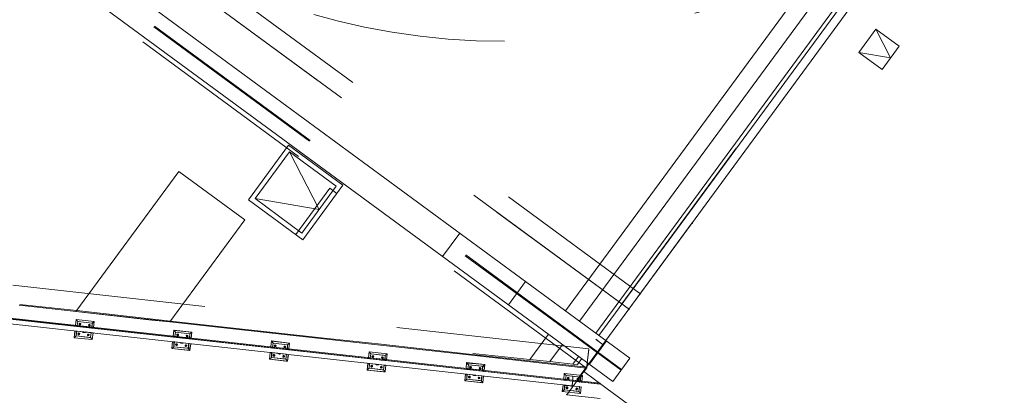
# Model space of a CAD drawing. Header units: metres. Extents: x 135583 to 135939, y 457896 to 458258.
# Tile 369 of 599: x 135806 to 135816, y 457939 to 457943. Entities that reach past the tile are written whole.
import ezdxf

# ---------------------------------------------------------------- set-up
doc = ezdxf.new("R2010")
doc.units = ezdxf.units.M
doc.linetypes.add('Hidden', pattern=[4, 2, -2])
doc.layers.add('NIEUWE INSTALLATIE', color=250, linetype='Continuous', lineweight=0)

msp = doc.modelspace()

# ---------------------------------------------------------------- linework, layer by layer
at = {"layer": 'NIEUWE INSTALLATIE', "linetype": 'Hidden'}
for p, q in [((135801.087, 457948.337), (135812.127, 457940.226)), ((135801.087, 457948.337), (135812.127, 457940.226)), ((135812.009, 457940.064), (135800.968, 457948.176)), ((135800.968, 457948.176), (135812.009, 457940.064)), ((135812.009, 457940.064), (135800.968, 457948.176)), ((135800.968, 457948.176), (135812.009, 457940.064)), ((135811.921, 457939.438), (135800.397, 457947.904)), ((135811.927, 457939.446), (135800.403, 457947.913)), ((135800.524, 457947.571), (135811.565, 457939.46)), ((135800.524, 457947.571), (135811.565, 457939.46)), ((135815.482, 457944.96), (135811.659, 457939.757)), ((135815.482, 457944.96), (135811.659, 457939.757)), ((135815.482, 457944.96), (135811.659, 457939.757)), ((135815.482, 457944.96), (135811.659, 457939.757)), ((135814.382, 457942.726), (135814.559, 457942.968)), ((135814.559, 457942.968), (135814.801, 457942.79)), ((135814.801, 457942.79), (135814.623, 457942.549)), ((135814.623, 457942.549), (135814.382, 457942.726)), ((135808.49, 457941.696), (135808.135, 457941.213)), ((135808.973, 457941.341), (135808.49, 457941.696)), ((135808.906, 457941.322), (135808.554, 457940.842)), ((135808.906, 457941.322), (135808.554, 457940.842)), ((135808.618, 457940.857), (135808.973, 457941.341)), ((135808.981, 457941.267), (135808.906, 457941.322)), ((135808.981, 457941.267), (135808.906, 457941.322)), ((135808.135, 457941.213), (135808.618, 457940.857)), ((135812.655, 457940.958), (135811.353, 457939.185)), ((135812.655, 457940.958), (135811.353, 457939.185)), ((135812.664, 457940.957), (135812.655, 457940.958)), ((135812.664, 457940.957), (135812.655, 457940.958)), ((135810.252, 457940.857), (135810.074, 457940.615)), ((135810.252, 457940.857), (135810.074, 457940.615)), ((135811.588, 457939.659), (135804.513, 457940.441)), ((135811.588, 457939.659), (135804.513, 457940.441)), ((135811.588, 457939.659), (135804.513, 457940.441)), ((135811.588, 457939.659), (135804.513, 457940.441)), ((135810.756, 457940.114), (135810.934, 457940.356)), ((135810.756, 457940.114), (135810.934, 457940.356)), ((135807.252, 457939.937), (135806.28, 457940.044)), ((135807.252, 457939.937), (135806.28, 457940.044)), ((135807.252, 457939.937), (135806.28, 457940.044)), ((135807.252, 457939.937), (135806.28, 457940.044)), ((135807.258, 457939.946), (135806.287, 457940.054)), ((135807.258, 457939.946), (135806.287, 457940.054)), ((135807.258, 457939.946), (135806.287, 457940.054)), ((135807.258, 457939.946), (135806.287, 457940.054)), ((135808.812, 457939.765), (135807.841, 457939.872)), ((135808.812, 457939.765), (135807.841, 457939.872)), ((135808.812, 457939.765), (135807.841, 457939.872)), ((135808.812, 457939.765), (135807.841, 457939.872)), ((135808.819, 457939.774), (135807.848, 457939.881)), ((135808.819, 457939.774), (135807.848, 457939.881)), ((135808.819, 457939.774), (135807.848, 457939.881)), ((135808.819, 457939.774), (135807.848, 457939.881)), ((135811.594, 457939.499), (135811.771, 457939.74)), ((135811.594, 457939.499), (135811.771, 457939.74)), ((135811.659, 457939.757), (135811.74, 457939.698)), ((135811.659, 457939.757), (135811.74, 457939.698)), ((135811.659, 457939.757), (135811.74, 457939.698)), ((135811.659, 457939.757), (135811.74, 457939.698)), ((135811.724, 457939.71), (135811.668, 457939.752)), ((135811.724, 457939.71), (135811.668, 457939.752)), ((135811.724, 457939.71), (135811.668, 457939.752)), ((135811.724, 457939.71), (135811.668, 457939.752)), ((135811.763, 457939.746), (135811.732, 457939.704)), ((135811.763, 457939.746), (135811.732, 457939.704)), ((135811.763, 457939.746), (135811.732, 457939.704)), ((135811.763, 457939.746), (135811.732, 457939.704)), ((135810.373, 457939.592), (135809.402, 457939.699)), ((135810.373, 457939.592), (135809.402, 457939.699)), ((135810.373, 457939.592), (135809.402, 457939.699)), ((135810.373, 457939.592), (135809.402, 457939.699)), ((135810.379, 457939.601), (135809.409, 457939.709)), ((135810.379, 457939.601), (135809.409, 457939.709)), ((135810.379, 457939.601), (135809.409, 457939.709)), ((135810.379, 457939.601), (135809.409, 457939.709)), ((135811.572, 457939.514), (135811.588, 457939.659)), ((135811.572, 457939.514), (135811.588, 457939.659)), ((135811.572, 457939.514), (135811.588, 457939.659)), ((135811.572, 457939.514), (135811.588, 457939.659)), ((135811.587, 457939.649), (135811.572, 457939.514)), ((135811.587, 457939.649), (135811.572, 457939.514)), ((135811.587, 457939.649), (135811.572, 457939.514)), ((135811.587, 457939.649), (135811.572, 457939.514)), ((135811.732, 457939.704), (135811.732, 457939.704)), ((135811.732, 457939.704), (135811.732, 457939.704)), ((135811.732, 457939.704), (135811.732, 457939.704)), ((135811.732, 457939.704), (135811.732, 457939.704)), ((135811.537, 457939.423), (135811.36, 457939.181)), ((135811.537, 457939.423), (135811.36, 457939.181)), ((135811.779, 457939.245), (135811.537, 457939.423)), ((135811.779, 457939.245), (135811.537, 457939.423)), ((135811.565, 457939.46), (135811.538, 457939.423)), ((135811.565, 457939.46), (135811.538, 457939.423)), ((135811.566, 457939.46), (135811.565, 457939.46)), ((135811.566, 457939.46), (135811.565, 457939.46)), ((135811.566, 457939.46), (135811.565, 457939.46)), ((135811.566, 457939.46), (135811.565, 457939.46)), ((135811.566, 457939.46), (135811.567, 457939.46)), ((135811.566, 457939.46), (135811.567, 457939.46)), ((135811.566, 457939.46), (135811.567, 457939.46)), ((135811.566, 457939.46), (135811.567, 457939.46)), ((135811.566, 457939.46), (135811.567, 457939.46)), ((135811.566, 457939.46), (135811.567, 457939.46)), ((135811.566, 457939.46), (135811.567, 457939.46)), ((135811.566, 457939.46), (135811.567, 457939.46)), ((135811.567, 457939.47), (135811.567, 457939.47)), ((135811.567, 457939.47), (135811.567, 457939.47)), ((135811.567, 457939.47), (135811.567, 457939.47)), ((135811.567, 457939.47), (135811.567, 457939.47)), ((135811.567, 457939.46), (135811.567, 457939.462)), ((135811.567, 457939.46), (135811.567, 457939.462)), ((135811.567, 457939.46), (135811.567, 457939.462)), ((135811.567, 457939.46), (135811.567, 457939.462)), ((135811.779, 457939.245), (135812.102, 457939.008)), ((135811.779, 457939.245), (135812.102, 457939.008)), ((135811.353, 457939.185), (135811.36, 457939.181)), ((135811.353, 457939.185), (135811.36, 457939.181)), ((135811.36, 457939.181), (135811.704, 457939.143)), ((135811.36, 457939.181), (135811.704, 457939.143))]:
    msp.add_line(p, q, dxfattribs=at)
at = {"layer": 'NIEUWE INSTALLATIE'}
for p, q in [((135800.489, 457948.03), (135812.013, 457939.563)), ((135800.311, 457947.788), (135811.835, 457939.321)), ((135811.348, 457940.051), (135815.14, 457945.213)), ((135811.493, 457939.945), (135815.284, 457945.105)), ((135811.66, 457939.822), (135815.452, 457944.983)), ((135811.692, 457939.798), (135815.484, 457944.959)), ((135815.613, 457944.986), (135811.763, 457939.746)), ((135815.613, 457944.986), (135811.763, 457939.746)), ((135814.559, 457942.968), (135814.382, 457942.726)), ((135814.559, 457942.968), (135814.712, 457942.67)), ((135814.801, 457942.79), (135814.559, 457942.968)), ((135814.623, 457942.549), (135814.801, 457942.79)), ((135814.382, 457942.726), (135814.712, 457942.67)), ((135814.382, 457942.726), (135814.623, 457942.549)), ((135808.479, 457941.766), (135808.065, 457941.202)), ((135809.043, 457941.351), (135808.479, 457941.766)), ((135808.479, 457941.766), (135809.043, 457941.352)), ((135808.479, 457941.766), (135808.479, 457941.766)), ((135808.49, 457941.696), (135808.796, 457941.099)), ((135807.345, 457941.494), (135806.279, 457940.044)), ((135807.345, 457941.494), (135806.279, 457940.044)), ((135808.027, 457940.994), (135807.345, 457941.494)), ((135808.027, 457940.994), (135807.345, 457941.494)), ((135808.629, 457940.787), (135809.043, 457941.351)), ((135809.043, 457941.352), (135809.043, 457941.351)), ((135808.065, 457941.202), (135808.629, 457940.787)), ((135808.796, 457941.099), (135808.135, 457941.213)), ((135807.25, 457939.937), (135808.027, 457940.994)), ((135807.25, 457939.937), (135808.027, 457940.994)), ((135811.422, 457939.333), (135804.572, 457940.09)), ((135804.576, 457940.081), (135811.421, 457939.325)), ((135811.421, 457939.324), (135804.576, 457940.08)), ((135804.599, 457940.029), (135811.416, 457939.276)), ((135806.28, 457940.044), (135805.69, 457940.109)), ((135806.28, 457940.044), (135805.69, 457940.109)), ((135806.287, 457940.054), (135805.697, 457940.119)), ((135806.287, 457940.054), (135805.697, 457940.119)), ((135806.279, 457940.044), (135807.065, 457939.957)), ((135806.279, 457940.044), (135807.065, 457939.957)), ((135806.28, 457939.963), (135806.273, 457939.902)), ((135806.28, 457939.963), (135806.273, 457939.902)), ((135806.298, 457939.941), (135806.28, 457939.963)), ((135806.28, 457939.963), (135806.298, 457939.941)), ((135806.469, 457939.942), (135806.28, 457939.963)), ((135806.469, 457939.942), (135806.281, 457939.962)), ((135806.281, 457939.962), (135806.298, 457939.941)), ((135806.293, 457939.899), (135806.298, 457939.941)), ((135806.298, 457939.941), (135806.293, 457939.899)), ((135806.293, 457939.899), (135806.298, 457939.941)), ((135806.298, 457939.941), (135806.447, 457939.925)), ((135806.447, 457939.925), (135806.298, 457939.941)), ((135806.298, 457939.941), (135806.447, 457939.925)), ((135806.442, 457939.883), (135806.447, 457939.925)), ((135806.447, 457939.925), (135806.442, 457939.883)), ((135806.467, 457939.941), (135806.446, 457939.922)), ((135806.446, 457939.922), (135806.447, 457939.882)), ((135806.447, 457939.925), (135806.469, 457939.942)), ((135806.469, 457939.942), (135806.447, 457939.925)), ((135806.462, 457939.881), (135806.469, 457939.942)), ((135806.462, 457939.881), (135806.467, 457939.941)), ((135807.065, 457939.957), (135807.25, 457939.937)), ((135807.065, 457939.957), (135807.25, 457939.937)), ((135807.841, 457939.872), (135807.252, 457939.937)), ((135807.841, 457939.872), (135807.252, 457939.937)), ((135807.848, 457939.881), (135807.258, 457939.946)), ((135807.848, 457939.881), (135807.258, 457939.946)), ((135806.267, 457939.846), (135806.259, 457939.774)), ((135806.267, 457939.845), (135806.259, 457939.776)), ((135806.281, 457939.843), (135806.267, 457939.845)), ((135806.273, 457939.902), (135806.281, 457939.901)), ((135806.281, 457939.901), (135806.293, 457939.899)), ((135806.281, 457939.792), (135806.287, 457939.844)), ((135806.281, 457939.792), (135806.281, 457939.843)), ((135806.287, 457939.843), (135806.281, 457939.792)), ((135806.436, 457939.826), (135806.287, 457939.843)), ((135806.292, 457939.892), (135806.288, 457939.891)), ((135806.288, 457939.891), (135806.292, 457939.891)), ((135806.292, 457939.891), (135806.292, 457939.892)), ((135806.293, 457939.899), (135806.427, 457939.885)), ((135806.312, 457939.823), (135806.302, 457939.809)), ((135806.302, 457939.809), (135806.312, 457939.823)), ((135806.31, 457939.805), (135806.312, 457939.823)), ((135806.312, 457939.823), (135806.31, 457939.805)), ((135806.328, 457939.917), (135806.311, 457939.917)), ((135806.311, 457939.917), (135806.323, 457939.905)), ((135806.323, 457939.905), (135806.311, 457939.917)), ((135806.311, 457939.917), (135806.328, 457939.917)), ((135806.323, 457939.905), (135806.328, 457939.917)), ((135806.328, 457939.917), (135806.323, 457939.905)), ((135806.441, 457939.875), (135806.403, 457939.878)), ((135806.403, 457939.878), (135806.441, 457939.874)), ((135806.424, 457939.91), (135806.411, 457939.906)), ((135806.411, 457939.906), (135806.424, 457939.91)), ((135806.411, 457939.906), (135806.427, 457939.899)), ((135806.427, 457939.899), (135806.411, 457939.906)), ((135806.427, 457939.899), (135806.424, 457939.91)), ((135806.424, 457939.91), (135806.427, 457939.899)), ((135806.427, 457939.885), (135806.442, 457939.883)), ((135806.436, 457939.828), (135806.43, 457939.776)), ((135806.436, 457939.826), (135806.43, 457939.776)), ((135806.43, 457939.776), (135806.436, 457939.826)), ((135806.456, 457939.824), (135806.436, 457939.826)), ((135806.441, 457939.874), (135806.441, 457939.875)), ((135806.447, 457939.882), (135806.462, 457939.881)), ((135806.448, 457939.754), (135806.456, 457939.825)), ((135806.448, 457939.754), (135806.456, 457939.824)), ((135806.461, 457939.872), (135806.456, 457939.873)), ((135806.456, 457939.873), (135806.456, 457939.873)), ((135806.456, 457939.873), (135806.461, 457939.872)), ((135807.291, 457939.852), (135807.284, 457939.79)), ((135807.291, 457939.852), (135807.284, 457939.79)), ((135807.308, 457939.83), (135807.291, 457939.852)), ((135807.291, 457939.852), (135807.308, 457939.83)), ((135807.48, 457939.831), (135807.291, 457939.852)), ((135807.48, 457939.831), (135807.292, 457939.85)), ((135807.292, 457939.85), (135807.308, 457939.83)), ((135807.304, 457939.788), (135807.308, 457939.83)), ((135807.308, 457939.83), (135807.304, 457939.788)), ((135807.304, 457939.788), (135807.308, 457939.83)), ((135807.308, 457939.83), (135807.458, 457939.813)), ((135807.458, 457939.813), (135807.308, 457939.83)), ((135807.308, 457939.83), (135807.458, 457939.813)), ((135807.458, 457939.813), (135807.48, 457939.831)), ((135807.48, 457939.831), (135807.458, 457939.813)), ((135807.478, 457939.83), (135807.458, 457939.813)), ((135807.473, 457939.769), (135807.48, 457939.831)), ((135807.473, 457939.769), (135807.478, 457939.83)), ((135806.259, 457939.774), (135806.281, 457939.792)), ((135806.281, 457939.792), (135806.259, 457939.774)), ((135806.281, 457939.792), (135806.259, 457939.774)), ((135806.259, 457939.776), (135806.259, 457939.774)), ((135806.259, 457939.774), (135806.447, 457939.754)), ((135806.259, 457939.774), (135806.448, 457939.754)), ((135806.43, 457939.776), (135806.281, 457939.792)), ((135806.281, 457939.792), (135806.417, 457939.777)), ((135806.43, 457939.776), (135806.281, 457939.792)), ((135806.302, 457939.809), (135806.31, 457939.805)), ((135806.31, 457939.805), (135806.302, 457939.809)), ((135806.411, 457939.812), (135806.4, 457939.8)), ((135806.4, 457939.8), (135806.411, 457939.812)), ((135806.4, 457939.8), (135806.417, 457939.8)), ((135806.417, 457939.8), (135806.4, 457939.8)), ((135806.417, 457939.8), (135806.411, 457939.812)), ((135806.411, 457939.812), (135806.417, 457939.8)), ((135806.417, 457939.777), (135806.43, 457939.776)), ((135806.43, 457939.776), (135806.447, 457939.755)), ((135806.448, 457939.754), (135806.43, 457939.776)), ((135806.448, 457939.754), (135806.43, 457939.776)), ((135806.447, 457939.755), (135806.448, 457939.754)), ((135806.447, 457939.754), (135806.448, 457939.754)), ((135807.278, 457939.735), (135807.27, 457939.663)), ((135807.278, 457939.732), (135807.27, 457939.664)), ((135807.292, 457939.732), (135807.278, 457939.732)), ((135807.284, 457939.79), (135807.292, 457939.789)), ((135807.292, 457939.789), (135807.304, 457939.788)), ((135807.292, 457939.68), (135807.298, 457939.733)), ((135807.292, 457939.68), (135807.292, 457939.732)), ((135807.298, 457939.73), (135807.292, 457939.68)), ((135807.447, 457939.715), (135807.298, 457939.73)), ((135807.303, 457939.78), (135807.299, 457939.779)), ((135807.299, 457939.779), (135807.303, 457939.779)), ((135807.303, 457939.779), (135807.303, 457939.78)), ((135807.304, 457939.788), (135807.438, 457939.773)), ((135807.339, 457939.806), (135807.322, 457939.805)), ((135807.322, 457939.805), (135807.339, 457939.806)), ((135807.322, 457939.805), (135807.334, 457939.794)), ((135807.334, 457939.794), (135807.322, 457939.805)), ((135807.334, 457939.794), (135807.339, 457939.806)), ((135807.339, 457939.806), (135807.334, 457939.794)), ((135807.452, 457939.763), (135807.414, 457939.767)), ((135807.414, 457939.767), (135807.452, 457939.763)), ((135807.435, 457939.798), (135807.422, 457939.794)), ((135807.422, 457939.794), (135807.435, 457939.798)), ((135807.422, 457939.794), (135807.438, 457939.788)), ((135807.438, 457939.788), (135807.422, 457939.794)), ((135807.438, 457939.788), (135807.435, 457939.798)), ((135807.435, 457939.798), (135807.438, 457939.788)), ((135807.438, 457939.773), (135807.453, 457939.771)), ((135807.452, 457939.763), (135807.452, 457939.763)), ((135807.453, 457939.771), (135807.458, 457939.813)), ((135807.458, 457939.813), (135807.453, 457939.771)), ((135807.458, 457939.813), (135807.458, 457939.771)), ((135807.458, 457939.771), (135807.473, 457939.769)), ((135807.472, 457939.76), (135807.467, 457939.762)), ((135807.467, 457939.762), (135807.467, 457939.761)), ((135807.467, 457939.761), (135807.472, 457939.76)), ((135808.302, 457939.74), (135808.295, 457939.678)), ((135808.302, 457939.74), (135808.295, 457939.678)), ((135808.319, 457939.718), (135808.302, 457939.74)), ((135808.302, 457939.74), (135808.319, 457939.718)), ((135808.491, 457939.719), (135808.302, 457939.74)), ((135808.491, 457939.719), (135808.303, 457939.738)), ((135808.303, 457939.738), (135808.319, 457939.718)), ((135808.468, 457939.701), (135808.491, 457939.719)), ((135808.491, 457939.719), (135808.468, 457939.701)), ((135808.484, 457939.657), (135808.491, 457939.719)), ((135809.402, 457939.699), (135808.812, 457939.765)), ((135809.402, 457939.699), (135808.812, 457939.765)), ((135809.408, 457939.709), (135808.819, 457939.774)), ((135809.408, 457939.709), (135808.819, 457939.774)), ((135810.977, 457939.547), (135811.17, 457939.81)), ((135807.27, 457939.663), (135807.292, 457939.68)), ((135807.292, 457939.68), (135807.27, 457939.663)), ((135807.292, 457939.68), (135807.27, 457939.663)), ((135807.27, 457939.664), (135807.27, 457939.663)), ((135807.27, 457939.663), (135807.441, 457939.644)), ((135807.27, 457939.663), (135807.459, 457939.642)), ((135807.441, 457939.664), (135807.292, 457939.68)), ((135807.292, 457939.68), (135807.427, 457939.665)), ((135807.441, 457939.664), (135807.292, 457939.68)), ((135807.323, 457939.711), (135807.313, 457939.697)), ((135807.313, 457939.697), (135807.323, 457939.711)), ((135807.313, 457939.697), (135807.321, 457939.694)), ((135807.321, 457939.694), (135807.313, 457939.697)), ((135807.321, 457939.694), (135807.323, 457939.711)), ((135807.323, 457939.711), (135807.321, 457939.694)), ((135807.422, 457939.7), (135807.411, 457939.688)), ((135807.411, 457939.688), (135807.422, 457939.7)), ((135807.411, 457939.688), (135807.427, 457939.688)), ((135807.427, 457939.688), (135807.411, 457939.688)), ((135807.427, 457939.688), (135807.422, 457939.7)), ((135807.422, 457939.7), (135807.427, 457939.688)), ((135807.427, 457939.665), (135807.441, 457939.664)), ((135807.447, 457939.716), (135807.441, 457939.664)), ((135807.441, 457939.664), (135807.447, 457939.715)), ((135807.459, 457939.642), (135807.441, 457939.664)), ((135807.459, 457939.642), (135807.441, 457939.664)), ((135807.441, 457939.644), (135807.459, 457939.642)), ((135807.447, 457939.715), (135807.446, 457939.658)), ((135807.446, 457939.658), (135807.453, 457939.649)), ((135807.467, 457939.712), (135807.447, 457939.715)), ((135807.453, 457939.649), (135807.459, 457939.642)), ((135807.459, 457939.642), (135807.467, 457939.714)), ((135807.459, 457939.642), (135807.467, 457939.712)), ((135808.289, 457939.622), (135808.281, 457939.552)), ((135808.289, 457939.622), (135808.281, 457939.551)), ((135808.303, 457939.62), (135808.289, 457939.622)), ((135808.295, 457939.678), (135808.303, 457939.677)), ((135808.303, 457939.677), (135808.315, 457939.676)), ((135808.303, 457939.569), (135808.303, 457939.62)), ((135808.303, 457939.569), (135808.309, 457939.62)), ((135808.308, 457939.619), (135808.303, 457939.569)), ((135808.458, 457939.603), (135808.308, 457939.619)), ((135808.314, 457939.668), (135808.309, 457939.668)), ((135808.309, 457939.668), (135808.314, 457939.667)), ((135808.314, 457939.667), (135808.314, 457939.668)), ((135808.315, 457939.676), (135808.319, 457939.718)), ((135808.319, 457939.718), (135808.315, 457939.676)), ((135808.315, 457939.676), (135808.319, 457939.718)), ((135808.315, 457939.676), (135808.425, 457939.664)), ((135808.319, 457939.718), (135808.468, 457939.701)), ((135808.468, 457939.701), (135808.319, 457939.718)), ((135808.319, 457939.718), (135808.468, 457939.701)), ((135808.35, 457939.694), (135808.333, 457939.694)), ((135808.333, 457939.694), (135808.345, 457939.682)), ((135808.345, 457939.682), (135808.333, 457939.694)), ((135808.333, 457939.694), (135808.35, 457939.694)), ((135808.345, 457939.682), (135808.35, 457939.694)), ((135808.35, 457939.694), (135808.345, 457939.682)), ((135808.425, 457939.664), (135808.464, 457939.66)), ((135808.463, 457939.652), (135808.425, 457939.655)), ((135808.425, 457939.655), (135808.463, 457939.651)), ((135808.446, 457939.687), (135808.432, 457939.683)), ((135808.432, 457939.683), (135808.446, 457939.687)), ((135808.432, 457939.683), (135808.449, 457939.676)), ((135808.449, 457939.676), (135808.432, 457939.683)), ((135808.449, 457939.676), (135808.446, 457939.687)), ((135808.446, 457939.687), (135808.449, 457939.676)), ((135808.463, 457939.651), (135808.463, 457939.652)), ((135808.464, 457939.66), (135808.468, 457939.701)), ((135808.468, 457939.701), (135808.464, 457939.66)), ((135808.489, 457939.718), (135808.468, 457939.701)), ((135808.468, 457939.701), (135808.468, 457939.659)), ((135808.468, 457939.659), (135808.484, 457939.657)), ((135808.483, 457939.649), (135808.478, 457939.65)), ((135808.478, 457939.65), (135808.478, 457939.649)), ((135808.478, 457939.649), (135808.483, 457939.649)), ((135808.484, 457939.657), (135808.489, 457939.718)), ((135809.313, 457939.628), (135809.306, 457939.567)), ((135809.313, 457939.628), (135809.306, 457939.567)), ((135809.33, 457939.606), (135809.313, 457939.628)), ((135809.313, 457939.628), (135809.33, 457939.606)), ((135809.501, 457939.607), (135809.313, 457939.628)), ((135809.501, 457939.607), (135809.314, 457939.627)), ((135809.314, 457939.627), (135809.33, 457939.606)), ((135811.185, 457939.526), (135811.315, 457939.703)), ((135808.281, 457939.551), (135808.303, 457939.569)), ((135808.303, 457939.569), (135808.281, 457939.551)), ((135808.303, 457939.569), (135808.281, 457939.551)), ((135808.281, 457939.552), (135808.281, 457939.551)), ((135808.281, 457939.551), (135808.452, 457939.532)), ((135808.281, 457939.551), (135808.47, 457939.53)), ((135808.452, 457939.552), (135808.303, 457939.569)), ((135808.303, 457939.569), (135808.438, 457939.554)), ((135808.452, 457939.552), (135808.303, 457939.569)), ((135808.334, 457939.599), (135808.323, 457939.585)), ((135808.323, 457939.585), (135808.334, 457939.599)), ((135808.323, 457939.585), (135808.332, 457939.582)), ((135808.332, 457939.582), (135808.323, 457939.585)), ((135808.332, 457939.582), (135808.334, 457939.599)), ((135808.334, 457939.599), (135808.332, 457939.582)), ((135808.433, 457939.588), (135808.422, 457939.576)), ((135808.422, 457939.576), (135808.433, 457939.588)), ((135808.422, 457939.576), (135808.438, 457939.577)), ((135808.438, 457939.577), (135808.422, 457939.576)), ((135808.438, 457939.577), (135808.433, 457939.588)), ((135808.433, 457939.588), (135808.438, 457939.577)), ((135808.438, 457939.554), (135808.452, 457939.552)), ((135808.458, 457939.604), (135808.452, 457939.552)), ((135808.458, 457939.603), (135808.452, 457939.552)), ((135808.452, 457939.552), (135808.458, 457939.603)), ((135808.452, 457939.552), (135808.464, 457939.537)), ((135808.47, 457939.53), (135808.452, 457939.552)), ((135808.47, 457939.53), (135808.452, 457939.552)), ((135808.452, 457939.532), (135808.47, 457939.53)), ((135808.477, 457939.601), (135808.458, 457939.603)), ((135808.464, 457939.537), (135808.47, 457939.53)), ((135808.47, 457939.53), (135808.477, 457939.601)), ((135808.47, 457939.53), (135808.478, 457939.601)), ((135809.306, 457939.567), (135809.314, 457939.566)), ((135809.314, 457939.566), (135809.326, 457939.564)), ((135809.325, 457939.556), (135809.32, 457939.556)), ((135809.32, 457939.556), (135809.325, 457939.556)), ((135809.325, 457939.556), (135809.325, 457939.556)), ((135809.326, 457939.564), (135809.33, 457939.606)), ((135809.33, 457939.606), (135809.326, 457939.564)), ((135809.326, 457939.564), (135809.33, 457939.606)), ((135809.326, 457939.564), (135809.46, 457939.55)), ((135809.33, 457939.606), (135809.461, 457939.592)), ((135809.479, 457939.59), (135809.33, 457939.606)), ((135809.33, 457939.606), (135809.479, 457939.59)), ((135809.361, 457939.582), (135809.344, 457939.582)), ((135809.344, 457939.582), (135809.356, 457939.57)), ((135809.356, 457939.57), (135809.344, 457939.582)), ((135809.344, 457939.582), (135809.36, 457939.58)), ((135809.356, 457939.57), (135809.361, 457939.582)), ((135809.36, 457939.58), (135809.356, 457939.57)), ((135809.474, 457939.54), (135809.436, 457939.543)), ((135809.436, 457939.543), (135809.474, 457939.539)), ((135809.453, 457939.574), (135809.443, 457939.571)), ((135809.443, 457939.571), (135809.457, 457939.573)), ((135809.443, 457939.571), (135809.46, 457939.564)), ((135809.46, 457939.564), (135809.443, 457939.571)), ((135809.46, 457939.564), (135809.453, 457939.574)), ((135809.457, 457939.573), (135809.46, 457939.564)), ((135809.46, 457939.55), (135809.475, 457939.548)), ((135809.461, 457939.592), (135809.479, 457939.59)), ((135809.474, 457939.539), (135809.474, 457939.54)), ((135809.475, 457939.548), (135809.479, 457939.59)), ((135809.479, 457939.59), (135809.475, 457939.548)), ((135809.479, 457939.59), (135809.501, 457939.607)), ((135809.501, 457939.607), (135809.479, 457939.59)), ((135809.5, 457939.606), (135809.479, 457939.59)), ((135809.479, 457939.59), (135809.479, 457939.547)), ((135809.479, 457939.547), (135809.495, 457939.546)), ((135809.494, 457939.537), (135809.489, 457939.538)), ((135809.489, 457939.538), (135809.489, 457939.538)), ((135809.489, 457939.538), (135809.494, 457939.537)), ((135809.495, 457939.546), (135809.501, 457939.607)), ((135809.495, 457939.546), (135809.5, 457939.606)), ((135810.323, 457939.517), (135810.317, 457939.455)), ((135810.323, 457939.517), (135810.341, 457939.494)), ((135810.512, 457939.496), (135810.323, 457939.517)), ((135811.565, 457939.46), (135810.373, 457939.592)), ((135811.565, 457939.46), (135810.373, 457939.592)), ((135811.567, 457939.47), (135810.379, 457939.601)), ((135811.567, 457939.47), (135810.379, 457939.601)), ((135810.388, 457939.612), (135810.977, 457939.547)), ((135810.977, 457939.547), (135811.185, 457939.526)), ((135811.185, 457939.526), (135811.423, 457939.5)), ((135811.423, 457939.5), (135811.482, 457939.58)), ((135811.469, 457939.495), (135811.515, 457939.557)), ((135812.013, 457939.563), (135811.835, 457939.321)), ((135809.3, 457939.511), (135809.292, 457939.439)), ((135809.299, 457939.51), (135809.292, 457939.441)), ((135809.292, 457939.439), (135809.314, 457939.457)), ((135809.314, 457939.457), (135809.292, 457939.439)), ((135809.314, 457939.457), (135809.292, 457939.439)), ((135809.292, 457939.441), (135809.292, 457939.439)), ((135809.292, 457939.439), (135809.463, 457939.42)), ((135809.292, 457939.439), (135809.481, 457939.419)), ((135809.314, 457939.508), (135809.299, 457939.51)), ((135809.314, 457939.457), (135809.314, 457939.508)), ((135809.319, 457939.508), (135809.314, 457939.457)), ((135809.314, 457939.457), (135809.319, 457939.508)), ((135809.463, 457939.441), (135809.314, 457939.457)), ((135809.314, 457939.457), (135809.449, 457939.442)), ((135809.463, 457939.441), (135809.314, 457939.457)), ((135809.468, 457939.491), (135809.319, 457939.508)), ((135809.345, 457939.488), (135809.334, 457939.474)), ((135809.334, 457939.474), (135809.345, 457939.488)), ((135809.334, 457939.474), (135809.343, 457939.47)), ((135809.343, 457939.47), (135809.334, 457939.474)), ((135809.343, 457939.47), (135809.345, 457939.488)), ((135809.345, 457939.488), (135809.343, 457939.47)), ((135809.444, 457939.477), (135809.433, 457939.465)), ((135809.433, 457939.465), (135809.444, 457939.477)), ((135809.433, 457939.465), (135809.449, 457939.465)), ((135809.449, 457939.465), (135809.433, 457939.465)), ((135809.449, 457939.465), (135809.444, 457939.477)), ((135809.444, 457939.477), (135809.449, 457939.465)), ((135809.449, 457939.442), (135809.463, 457939.441)), ((135809.469, 457939.492), (135809.463, 457939.441)), ((135809.468, 457939.491), (135809.463, 457939.441)), ((135809.463, 457939.441), (135809.468, 457939.491)), ((135809.463, 457939.441), (135809.477, 457939.423)), ((135809.481, 457939.419), (135809.463, 457939.441)), ((135809.481, 457939.419), (135809.463, 457939.441)), ((135809.463, 457939.42), (135809.481, 457939.419)), ((135809.488, 457939.489), (135809.468, 457939.491)), ((135809.477, 457939.423), (135809.481, 457939.419)), ((135809.481, 457939.419), (135809.488, 457939.49)), ((135809.481, 457939.419), (135809.488, 457939.489)), ((135810.323, 457939.511), (135810.317, 457939.455)), ((135810.317, 457939.455), (135810.325, 457939.454)), ((135810.341, 457939.494), (135810.323, 457939.511)), ((135810.325, 457939.454), (135810.337, 457939.453)), ((135810.512, 457939.496), (135810.329, 457939.51)), ((135810.329, 457939.51), (135810.341, 457939.494)), ((135810.336, 457939.445), (135810.331, 457939.444)), ((135810.331, 457939.444), (135810.336, 457939.444)), ((135810.336, 457939.444), (135810.336, 457939.445)), ((135810.337, 457939.453), (135810.341, 457939.494)), ((135810.341, 457939.494), (135810.337, 457939.453)), ((135810.337, 457939.453), (135810.341, 457939.494)), ((135810.337, 457939.453), (135810.481, 457939.437)), ((135810.341, 457939.494), (135810.471, 457939.48)), ((135810.49, 457939.478), (135810.341, 457939.494)), ((135810.341, 457939.494), (135810.49, 457939.478)), ((135810.371, 457939.471), (135810.355, 457939.47)), ((135810.355, 457939.47), (135810.371, 457939.471)), ((135810.355, 457939.47), (135810.367, 457939.459)), ((135810.367, 457939.459), (135810.355, 457939.47)), ((135810.367, 457939.459), (135810.371, 457939.471)), ((135810.371, 457939.471), (135810.367, 457939.459)), ((135810.485, 457939.428), (135810.451, 457939.431)), ((135810.451, 457939.431), (135810.485, 457939.428)), ((135810.471, 457939.453), (135810.458, 457939.46)), ((135810.458, 457939.46), (135810.469, 457939.46)), ((135810.466, 457939.463), (135810.459, 457939.457)), ((135810.459, 457939.457), (135810.471, 457939.453)), ((135810.471, 457939.453), (135810.466, 457939.463)), ((135810.469, 457939.46), (135810.471, 457939.453)), ((135810.471, 457939.48), (135810.49, 457939.478)), ((135810.471, 457939.453), (135810.471, 457939.453)), ((135810.471, 457939.453), (135810.471, 457939.453)), ((135810.481, 457939.437), (135810.486, 457939.436)), ((135810.485, 457939.428), (135810.485, 457939.428)), ((135810.486, 457939.436), (135810.49, 457939.478)), ((135810.49, 457939.478), (135810.486, 457939.436)), ((135810.511, 457939.494), (135810.489, 457939.47)), ((135810.489, 457939.47), (135810.49, 457939.436)), ((135810.49, 457939.478), (135810.512, 457939.496)), ((135810.512, 457939.496), (135810.49, 457939.478)), ((135810.49, 457939.436), (135810.5, 457939.435)), ((135810.505, 457939.425), (135810.499, 457939.427)), ((135810.499, 457939.427), (135810.5, 457939.426)), ((135810.5, 457939.435), (135810.505, 457939.434)), ((135810.5, 457939.426), (135810.505, 457939.425)), ((135810.505, 457939.434), (135810.512, 457939.496)), ((135810.505, 457939.434), (135810.511, 457939.494)), ((135811.423, 457939.5), (135811.469, 457939.495)), ((135811.567, 457939.462), (135811.572, 457939.514)), ((135811.567, 457939.462), (135811.572, 457939.514)), ((135811.567, 457939.47), (135811.567, 457939.47)), ((135811.567, 457939.47), (135811.567, 457939.47)), ((135811.572, 457939.514), (135811.569, 457939.48)), ((135811.572, 457939.514), (135811.569, 457939.48)), ((135810.31, 457939.399), (135810.303, 457939.328)), ((135810.31, 457939.398), (135810.303, 457939.329)), ((135810.303, 457939.328), (135810.325, 457939.345)), ((135810.325, 457939.345), (135810.303, 457939.328)), ((135810.325, 457939.345), (135810.303, 457939.328)), ((135810.303, 457939.329), (135810.303, 457939.328)), ((135810.303, 457939.328), (135810.474, 457939.309)), ((135810.303, 457939.328), (135810.491, 457939.307)), ((135810.325, 457939.397), (135810.31, 457939.398)), ((135810.325, 457939.345), (135810.325, 457939.397)), ((135810.325, 457939.345), (135810.33, 457939.397)), ((135810.33, 457939.396), (135810.325, 457939.345)), ((135810.474, 457939.329), (135810.325, 457939.345)), ((135810.325, 457939.345), (135810.46, 457939.33)), ((135810.474, 457939.329), (135810.325, 457939.345)), ((135810.479, 457939.379), (135810.33, 457939.396)), ((135810.356, 457939.376), (135810.345, 457939.362)), ((135810.345, 457939.362), (135810.356, 457939.376)), ((135810.345, 457939.362), (135810.354, 457939.359)), ((135810.354, 457939.359), (135810.345, 457939.362)), ((135810.354, 457939.359), (135810.356, 457939.376)), ((135810.356, 457939.376), (135810.354, 457939.359)), ((135810.455, 457939.365), (135810.443, 457939.353)), ((135810.443, 457939.353), (135810.455, 457939.365)), ((135810.443, 457939.353), (135810.46, 457939.353)), ((135810.46, 457939.353), (135810.443, 457939.353)), ((135810.46, 457939.353), (135810.455, 457939.365)), ((135810.455, 457939.365), (135810.46, 457939.353)), ((135810.46, 457939.33), (135810.474, 457939.329)), ((135810.479, 457939.38), (135810.474, 457939.329)), ((135810.474, 457939.329), (135810.479, 457939.379)), ((135810.491, 457939.307), (135810.474, 457939.329)), ((135810.491, 457939.307), (135810.474, 457939.329)), ((135810.479, 457939.379), (135810.478, 457939.323)), ((135810.478, 457939.323), (135810.487, 457939.312)), ((135810.499, 457939.377), (135810.479, 457939.379)), ((135810.487, 457939.312), (135810.491, 457939.307)), ((135810.491, 457939.307), (135810.499, 457939.378)), ((135810.491, 457939.307), (135810.499, 457939.377)), ((135811.334, 457939.405), (135811.328, 457939.343)), ((135811.334, 457939.405), (135811.328, 457939.343)), ((135811.328, 457939.343), (135811.336, 457939.342)), ((135811.352, 457939.383), (135811.334, 457939.405)), ((135811.334, 457939.405), (135811.352, 457939.383)), ((135811.523, 457939.384), (135811.334, 457939.405)), ((135811.523, 457939.384), (135811.336, 457939.403)), ((135811.336, 457939.403), (135811.352, 457939.383)), ((135811.336, 457939.342), (135811.347, 457939.341)), ((135811.347, 457939.333), (135811.342, 457939.333)), ((135811.342, 457939.333), (135811.346, 457939.332)), ((135811.346, 457939.332), (135811.347, 457939.333)), ((135811.347, 457939.341), (135811.352, 457939.383)), ((135811.352, 457939.383), (135811.347, 457939.341)), ((135811.347, 457939.341), (135811.352, 457939.383)), ((135811.347, 457939.341), (135811.422, 457939.333)), ((135811.352, 457939.383), (135811.497, 457939.367)), ((135811.422, 457939.375), (135811.352, 457939.383)), ((135811.352, 457939.383), (135811.501, 457939.366)), ((135811.382, 457939.359), (135811.366, 457939.358)), ((135811.366, 457939.358), (135811.382, 457939.359)), ((135811.366, 457939.358), (135811.378, 457939.347)), ((135811.378, 457939.347), (135811.366, 457939.358)), ((135811.378, 457939.347), (135811.382, 457939.359)), ((135811.382, 457939.359), (135811.378, 457939.347)), ((135811.421, 457939.324), (135811.419, 457939.306)), ((135811.422, 457939.333), (135811.421, 457939.325)), ((135811.421, 457939.325), (135811.422, 457939.333)), ((135811.421, 457939.325), (135811.704, 457939.294)), ((135811.422, 457939.333), (135811.422, 457939.375)), ((135811.497, 457939.367), (135811.422, 457939.375)), ((135811.422, 457939.375), (135811.422, 457939.333)), ((135811.702, 457939.302), (135811.422, 457939.333)), ((135811.422, 457939.333), (135811.425, 457939.324)), ((135811.422, 457939.333), (135811.468, 457939.328)), ((135811.705, 457939.302), (135811.422, 457939.333)), ((135811.425, 457939.324), (135811.686, 457939.296)), ((135811.479, 457939.352), (135811.465, 457939.348)), ((135811.465, 457939.348), (135811.479, 457939.342)), ((135811.482, 457939.341), (135811.465, 457939.348)), ((135811.465, 457939.348), (135811.48, 457939.348)), ((135811.468, 457939.328), (135811.496, 457939.325)), ((135811.482, 457939.341), (135811.479, 457939.352)), ((135811.479, 457939.342), (135811.482, 457939.341)), ((135811.48, 457939.348), (135811.481, 457939.345)), ((135811.481, 457939.345), (135811.482, 457939.341)), ((135811.492, 457939.317), (135811.483, 457939.317)), ((135811.483, 457939.317), (135811.495, 457939.315)), ((135811.495, 457939.315), (135811.492, 457939.317)), ((135811.496, 457939.325), (135811.497, 457939.367)), ((135811.501, 457939.366), (135811.496, 457939.325)), ((135811.497, 457939.367), (135811.501, 457939.366)), ((135811.501, 457939.366), (135811.523, 457939.384)), ((135811.523, 457939.384), (135811.501, 457939.366)), ((135811.522, 457939.383), (135811.501, 457939.366)), ((135811.501, 457939.366), (135811.501, 457939.324)), ((135811.501, 457939.324), (135811.509, 457939.323)), ((135811.509, 457939.323), (135811.516, 457939.322)), ((135811.515, 457939.313), (135811.51, 457939.315)), ((135811.51, 457939.315), (135811.51, 457939.314)), ((135811.51, 457939.314), (135811.515, 457939.313)), ((135811.516, 457939.322), (135811.523, 457939.384)), ((135811.516, 457939.322), (135811.522, 457939.383)), ((135810.474, 457939.309), (135810.491, 457939.307)), ((135811.321, 457939.287), (135811.313, 457939.216)), ((135811.313, 457939.216), (135811.336, 457939.234)), ((135811.336, 457939.234), (135811.313, 457939.216)), ((135811.336, 457939.234), (135811.313, 457939.216)), ((135811.314, 457939.217), (135811.313, 457939.216)), ((135811.313, 457939.216), (135811.501, 457939.195)), ((135811.313, 457939.216), (135811.502, 457939.195)), ((135811.321, 457939.283), (135811.314, 457939.217)), ((135811.336, 457939.285), (135811.321, 457939.283)), ((135811.336, 457939.234), (135811.336, 457939.285)), ((135811.336, 457939.234), (135811.341, 457939.285)), ((135811.341, 457939.279), (135811.336, 457939.234)), ((135811.485, 457939.217), (135811.336, 457939.234)), ((135811.336, 457939.234), (135811.471, 457939.219)), ((135811.485, 457939.217), (135811.336, 457939.234)), ((135811.49, 457939.268), (135811.341, 457939.279)), ((135811.366, 457939.264), (135811.356, 457939.25)), ((135811.356, 457939.25), (135811.366, 457939.264)), ((135811.356, 457939.25), (135811.364, 457939.247)), ((135811.364, 457939.247), (135811.356, 457939.25)), ((135811.364, 457939.247), (135811.366, 457939.264)), ((135811.366, 457939.264), (135811.364, 457939.247)), ((135811.418, 457939.3), (135811.418, 457939.294)), ((135811.466, 457939.253), (135811.454, 457939.241)), ((135811.454, 457939.241), (135811.466, 457939.253)), ((135811.454, 457939.241), (135811.471, 457939.242)), ((135811.471, 457939.242), (135811.454, 457939.241)), ((135811.471, 457939.242), (135811.466, 457939.253)), ((135811.466, 457939.253), (135811.471, 457939.242)), ((135811.471, 457939.219), (135811.485, 457939.217)), ((135811.49, 457939.269), (135811.485, 457939.217)), ((135811.485, 457939.217), (135811.49, 457939.268)), ((135811.49, 457939.263), (135811.485, 457939.217)), ((135811.485, 457939.217), (135811.501, 457939.197)), ((135811.502, 457939.195), (135811.485, 457939.217)), ((135811.502, 457939.195), (135811.485, 457939.217)), ((135811.507, 457939.267), (135811.49, 457939.263)), ((135811.502, 457939.195), (135811.507, 457939.267)), ((135811.502, 457939.195), (135811.51, 457939.266)), ((135811.686, 457939.296), (135811.704, 457939.294)), ((135811.704, 457939.294), (135811.702, 457939.302)), ((135811.705, 457939.302), (135811.704, 457939.294)), ((135811.501, 457939.197), (135811.502, 457939.195)), ((135811.501, 457939.195), (135811.502, 457939.195))]:
    msp.add_line(p, q, dxfattribs=at)
at = {"layer": 'NIEUWE INSTALLATIE', "linetype": 'Hidden', "flags": 128}
msp.add_lwpolyline([(135804.319, 457952.736), (135804.204, 457952.468), (135804.1, 457952.195), (135804.008, 457951.919), (135803.927, 457951.638), (135803.858, 457951.355), (135803.801, 457951.069), (135803.756, 457950.781), (135803.723, 457950.491), (135803.702, 457950.2), (135803.693, 457949.909), (135803.696, 457949.617), (135803.711, 457949.326), (135803.739, 457949.035), (135803.779, 457948.746), (135803.83, 457948.459), (135803.894, 457948.175), (135803.969, 457947.893), (135804.056, 457947.614), (135804.155, 457947.34), (135804.265, 457947.07), (135804.386, 457946.804), (135804.518, 457946.544), (135804.66, 457946.29), (135804.814, 457946.042), (135804.977, 457945.8), (135805.15, 457945.566), (135805.333, 457945.338), (135805.526, 457945.119), (135805.727, 457944.908), (135805.937, 457944.705), (135806.155, 457944.512), (135806.381, 457944.327), (135806.614, 457944.152), (135806.855, 457943.988), (135807.102, 457943.833), (135807.355, 457943.688), (135807.615, 457943.555), (135807.879, 457943.432), (135808.149, 457943.32), (135808.423, 457943.22), (135808.7, 457943.131), (135808.982, 457943.054), (135809.266, 457942.989), (135809.553, 457942.935), (135809.841, 457942.894), (135810.132, 457942.864), (135810.423, 457942.847), (135810.714, 457942.842), (135811.006, 457942.849), (135811.297, 457942.868), (135811.587, 457942.899), (135811.875, 457942.942), (135812.162, 457942.998), (135812.446, 457943.065), (135812.726, 457943.144), (135813.004, 457943.234), (135813.277, 457943.336), (135813.546, 457943.45), (135813.809, 457943.574), (135814.068, 457943.709), (135814.32, 457943.855), (135814.567, 457944.012), (135814.806, 457944.178), (135815.038, 457944.354), (135815.263, 457944.54), (135815.48, 457944.735), (135815.689, 457944.939), (135815.889, 457945.152)], dxfattribs=at)
msp.add_lwpolyline([(135804.319, 457952.736), (135804.204, 457952.468), (135804.1, 457952.195), (135804.008, 457951.919), (135803.927, 457951.638), (135803.858, 457951.355), (135803.801, 457951.069), (135803.756, 457950.781), (135803.723, 457950.491), (135803.702, 457950.2), (135803.693, 457949.909), (135803.696, 457949.617), (135803.711, 457949.326), (135803.739, 457949.035), (135803.779, 457948.746), (135803.83, 457948.459), (135803.894, 457948.175), (135803.969, 457947.893), (135804.056, 457947.614), (135804.155, 457947.34), (135804.265, 457947.07), (135804.386, 457946.804), (135804.518, 457946.544), (135804.66, 457946.29), (135804.814, 457946.042), (135804.977, 457945.8), (135805.15, 457945.566), (135805.333, 457945.338), (135805.526, 457945.119), (135805.727, 457944.908), (135805.937, 457944.705), (135806.155, 457944.512), (135806.381, 457944.327), (135806.614, 457944.152), (135806.855, 457943.988), (135807.102, 457943.833), (135807.355, 457943.688), (135807.615, 457943.555), (135807.879, 457943.432), (135808.149, 457943.32), (135808.423, 457943.22), (135808.7, 457943.131), (135808.982, 457943.054), (135809.266, 457942.989), (135809.553, 457942.935), (135809.841, 457942.894), (135810.132, 457942.864), (135810.423, 457942.847), (135810.714, 457942.842), (135811.006, 457942.849), (135811.297, 457942.868), (135811.587, 457942.899), (135811.875, 457942.942), (135812.162, 457942.998), (135812.446, 457943.065), (135812.726, 457943.144), (135813.004, 457943.234), (135813.277, 457943.336), (135813.546, 457943.45), (135813.809, 457943.574), (135814.068, 457943.709), (135814.32, 457943.855), (135814.567, 457944.012), (135814.806, 457944.178), (135815.038, 457944.354), (135815.263, 457944.54), (135815.48, 457944.735), (135815.689, 457944.939), (135815.889, 457945.152)], dxfattribs=at)
at = {"layer": 'NIEUWE INSTALLATIE', "extrusion": (0, 0, -1)}
for centre, major_axis, ratio, start_param, end_param in [((135806.32, 457939.914), (-0.00864, -0.00251), 1, 5.105088, 8.246681), ((135806.32, 457939.914), (-0.00895, 0.00099), 1, 1.570796, 4.712389), ((135806.309, 457939.814), (-0.00895, 0.00099), 1, 4.712389, 7.853982), ((135806.309, 457939.814), (-0.00895, 0.00099), 1, 1.570796, 4.712389), ((135806.364, 457939.858), (-0.0155, -0.027), 1, 5.122296, 6.396877), ((135806.364, 457939.858), (-0.0119, -0.0233), 1, 5.658662, 6.182261), ((135806.419, 457939.903), (-0.00702, -0.00563), 1, 5.497787, 8.63938), ((135806.419, 457939.903), (-0.00099, -0.00895), 1, 3.141593, 6.283185), ((135806.408, 457939.803), (-0.00702, -0.00563), 1, 5.497787, 8.63938), ((135806.408, 457939.803), (-0.00848, 0.00302), 1, 1.338973, 4.480565), ((135807.331, 457939.802), (-0.00864, -0.00251), 1, 5.105088, 8.246681), ((135807.331, 457939.802), (-0.00895, 0.00099), 1, 1.570796, 4.712389), ((135807.375, 457939.747), (-0.0308, -0.0047), 1, 4.45059, 5.497787), ((135807.375, 457939.747), (-0.0119, -0.0233), 1, 5.658662, 6.182261), ((135807.43, 457939.791), (-0.00702, -0.00563), 1, 5.497787, 8.63938), ((135807.43, 457939.791), (-0.00099, -0.00895), 1, 3.141593, 6.283185), ((135807.32, 457939.703), (-0.00895, 0.00099), 1, 4.712389, 7.853982), ((135807.32, 457939.703), (-0.00895, 0.00099), 1, 1.570796, 4.712389), ((135807.419, 457939.692), (-0.00702, -0.00563), 1, 5.497787, 8.63938), ((135807.419, 457939.692), (-0.00848, 0.00302), 1, 1.338973, 4.480565), ((135808.341, 457939.69), (-0.00864, -0.00251), 1, 5.105088, 8.246681), ((135808.341, 457939.69), (-0.00895, 0.00099), 1, 1.570796, 4.712389), ((135808.441, 457939.679), (-0.00702, -0.00563), 1, 5.497787, 8.63938), ((135808.441, 457939.679), (-0.00099, -0.00895), 1, 3.141593, 6.283185), ((135808.33, 457939.591), (-0.00895, 0.00099), 1, 4.712389, 7.853982), ((135808.33, 457939.591), (-0.00895, 0.00099), 1, 1.570796, 4.712389), ((135808.386, 457939.635), (-0.0308, -0.0047), 1, 4.45059, 5.497787), ((135808.386, 457939.635), (-0.0119, -0.0233), 1, 5.658662, 6.182261), ((135808.43, 457939.58), (-0.00702, -0.00563), 1, 5.497787, 8.63938), ((135808.43, 457939.58), (-0.00848, 0.00302), 1, 1.338973, 4.480565), ((135809.352, 457939.579), (-0.00864, -0.00251), 1, 5.105088, 8.246681), ((135809.352, 457939.579), (-0.00895, 0.00099), 1, 1.570796, 4.712389), ((135809.452, 457939.568), (-0.00702, -0.00563), 1, 5.497787, 8.63938), ((135809.452, 457939.568), (-0.00099, -0.00895), 1, 3.141593, 6.283185), ((135809.341, 457939.479), (-0.00895, 0.00099), 1, 4.712389, 7.853982), ((135809.341, 457939.479), (-0.00895, 0.00099), 1, 1.570796, 4.712389), ((135809.397, 457939.523), (-0.0308, -0.0047), 1, 4.45059, 5.497787), ((135809.397, 457939.523), (-0.0119, -0.0233), 1, 5.658662, 6.182261), ((135809.441, 457939.468), (-0.00702, -0.00563), 1, 5.497787, 8.63938), ((135809.441, 457939.468), (-0.00848, 0.00302), 1, 1.338973, 4.480565), ((135810.363, 457939.467), (-0.00864, -0.00251), 1, 5.105088, 8.246681), ((135810.363, 457939.467), (-0.00895, 0.00099), 1, 1.570796, 4.712389), ((135810.463, 457939.456), (-0.00702, -0.00563), 1, 5.497787, 8.63938), ((135810.463, 457939.456), (-0.00099, -0.00895), 1, 3.141593, 6.283185), ((135810.352, 457939.368), (-0.00895, 0.00099), 1, 4.712389, 7.853982), ((135810.352, 457939.368), (-0.00895, 0.00099), 1, 1.570796, 4.712389), ((135810.407, 457939.412), (-0.0308, -0.0047), 1, 4.45059, 5.497787), ((135810.407, 457939.412), (-0.0119, -0.0233), 1, 5.658662, 6.182261), ((135810.452, 457939.357), (-0.00702, -0.00563), 1, 5.497787, 8.63938), ((135810.452, 457939.357), (-0.00848, 0.00302), 1, 1.338973, 4.480565), ((135811.374, 457939.355), (-0.00864, -0.00251), 1, 5.105088, 8.246681), ((135811.374, 457939.355), (-0.00895, 0.00099), 1, 1.570796, 4.712389), ((135811.418, 457939.3), (-0.0027, -0.024), 0.000001, 3.141593, 8.469461), ((135811.418, 457939.3), (0.0027, 0.024), 0.000001, 5.241413, 6.021386), ((135811.418, 457939.3), (-0.0027, -0.024), 0.000001, 2.189024, 2.356194), ((135811.474, 457939.344), (-0.00702, -0.00563), 1, 5.497787, 8.63938), ((135811.474, 457939.344), (-0.00099, -0.00895), 1, 3.141593, 6.283185), ((135811.363, 457939.256), (-0.00895, 0.00099), 1, 4.712389, 7.853982), ((135811.363, 457939.256), (-0.00895, 0.00099), 1, 1.570796, 4.712389), ((135811.418, 457939.3), (-0.0308, -0.0047), 1, 4.45059, 5.497787), ((135811.418, 457939.3), (-0.0119, -0.0233), 1, 5.658662, 6.182261), ((135811.463, 457939.245), (-0.00702, -0.00563), 1, 5.497787, 8.63938), ((135811.463, 457939.245), (-0.00848, 0.00302), 1, 1.338973, 4.480565)]:
    msp.add_ellipse(centre, major_axis=major_axis, ratio=ratio, start_param=start_param, end_param=end_param, dxfattribs=at)
at = {"layer": 'NIEUWE INSTALLATIE', "linetype": 'Hidden'}
for centre, major_axis, ratio, start_param, end_param in [((135811.667, 457939.751), (-0.00806, 0.00592), 0.005298, 4.712389, 6.283185), ((135811.667, 457939.751), (-0.00806, 0.00592), 0.005298, 4.712389, 6.283185), ((135811.667, 457939.751), (-0.00806, 0.00592), 0.005298, 4.712389, 6.283185), ((135811.667, 457939.751), (-0.00806, 0.00592), 0.005298, 4.712389, 6.283185), ((135811.587, 457939.649), (0.0011, 0.00994), 0.007257, 0, 1.570796), ((135811.587, 457939.649), (0.0011, 0.00994), 0.007257, 0, 1.570796), ((135811.587, 457939.649), (0.0011, 0.00994), 0.007257, 0, 1.570796), ((135811.587, 457939.649), (0.0011, 0.00994), 0.007257, 0, 1.570796), ((135811.724, 457939.71), (-0.00806, 0.00592), 0.005298, 1.570796, 3.141593), ((135811.724, 457939.71), (-0.00806, 0.00592), 0.005298, 1.570796, 3.141593), ((135811.724, 457939.71), (-0.00806, 0.00592), 0.005298, 1.570796, 3.141593), ((135811.724, 457939.71), (-0.00806, 0.00592), 0.005298, 1.570796, 3.141593), ((135811.74, 457939.699), (-0.00806, 0.00592), 0.005298, 4.712389, 6.283185), ((135811.74, 457939.699), (-0.00806, 0.00592), 0.005298, 4.712389, 6.283185), ((135811.74, 457939.699), (-0.00806, 0.00592), 0.005298, 4.712389, 6.283185), ((135811.74, 457939.699), (-0.00806, 0.00592), 0.005298, 4.712389, 6.283185), ((135811.569, 457939.48), (0.0011, 0.00994), 0.007257, 3.141593, 3.665191), ((135811.569, 457939.48), (0.0011, 0.00994), 0.007257, 3.141593, 3.665191), ((135811.569, 457939.48), (0.0011, 0.00994), 0.007257, 3.141593, 3.665191), ((135811.569, 457939.48), (0.0011, 0.00994), 0.007257, 3.141593, 3.665191), ((135811.566, 457939.46), (0.0011, 0.00994), 0.007257, 0, 0.523598), ((135811.566, 457939.46), (0.0011, 0.00994), 0.007257, 0, 0.523598), ((135811.566, 457939.46), (0.0011, 0.00994), 0.007257, 0, 0.523598), ((135811.566, 457939.46), (0.0011, 0.00994), 0.007257, 0, 0.523598)]:
    msp.add_ellipse(centre, major_axis=major_axis, ratio=ratio, start_param=start_param, end_param=end_param, dxfattribs=at)
at = {"layer": 'NIEUWE INSTALLATIE'}
for centre, major_axis, ratio, start_param, end_param in [((135811.566, 457939.46), (0.0011, 0.00994), 0.007257, 0, 1.570796), ((135811.566, 457939.46), (0.0011, 0.00994), 0.007257, 0, 1.570796), ((135811.569, 457939.48), (0.0011, 0.00994), 0.007257, 3.141593, 4.712389), ((135811.569, 457939.48), (0.0011, 0.00994), 0.007257, 3.141593, 4.712389), ((135811.418, 457939.3), (0.0027, 0.024), 0.000001, 0, 4.973407), ((135811.418, 457939.3), (0.0027, 0.024), 0.000001, 2.360152, 4.571365), ((135811.418, 457939.3), (0.0027, 0.024), 0.000001, 3.583167, 4.185414), ((135811.418, 457939.3), (0.0027, 0.024), 0.000001, 4.325822, 4.711607)]:
    msp.add_ellipse(centre, major_axis=major_axis, ratio=ratio, start_param=start_param, end_param=end_param, dxfattribs=at)
at = {"layer": 'NIEUWE INSTALLATIE', "extrusion": (0, 0, -1)}
msp.add_ellipse((135811.418, 457939.3), major_axis=(-0.0027, -0.024), ratio=0.000001, dxfattribs=at)
at = {"layer": 'NIEUWE INSTALLATIE'}
for points in [[(135811.421, 457939.324), (135811.422, 457939.324), (135811.424, 457939.324), (135811.425, 457939.323)], [(135811.42, 457939.276), (135811.418, 457939.276), (135811.417, 457939.276), (135811.416, 457939.276)]]:
    msp.add_open_spline(points, degree=3, dxfattribs=at)

doc.saveas('drawing.dxf')
